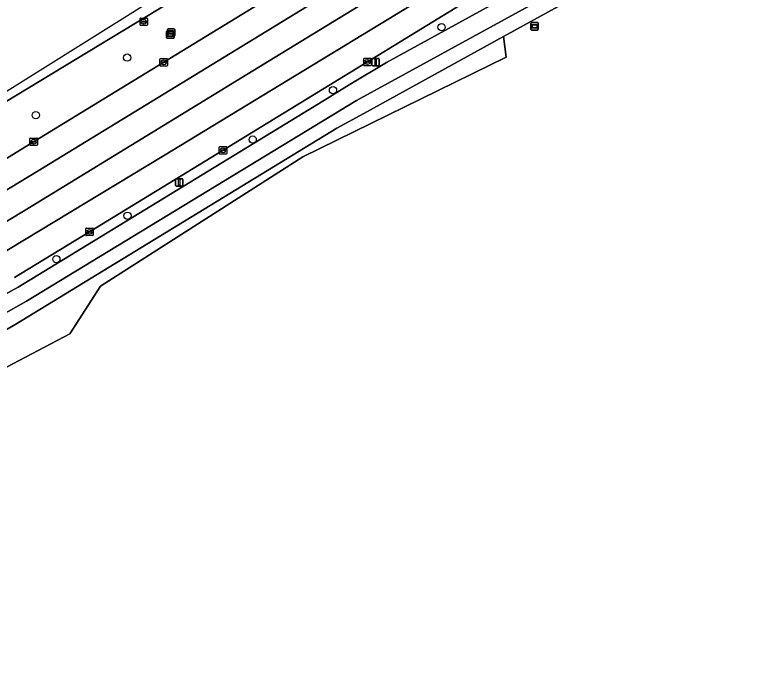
# Model space of a CAD drawing. Extents: x 158132 to 159664, y 385256 to 387218.
# Drawn here: x 158730.9 to 158829.3, y 387074.1 to 387162.4 of the extents above; entities that cross this region are included whole.
import ezdxf

# ---------------------------------------------------------------- set-up
doc = ezdxf.new("R2010")
doc.units = 0
for name, color, linetype in [('IMGEO_Berm_groen', 7, 'Continuous'), ('IMGEO_Boom', 7, 'Continuous'), ('IMGEO_Fietspad_gesloten', 7, 'Continuous'), ('IMGEO_Gemengd_bos', 7, 'Continuous'), ('IMGEO_Groenvoorziening', 7, 'Continuous'), ('IMGEO_Kolk', 7, 'Continuous'), ('IMGEO_Lichtmast', 7, 'Continuous'), ('IMGEO_Rijbaan_regionaal_gesloten', 7, 'Continuous'), ('IMGEO_Rioolput', 7, 'Continuous'), ('IMGEO_Verklikker', 7, 'Continuous'), ('IMGEO_Voetpad_gesloten', 7, 'Continuous')]:
    doc.layers.add(name, color=color, linetype=linetype)

msp = doc.modelspace()

# ---------------------------------------------------------------- linework, layer by layer
at = {"layer": 'IMGEO_Berm_groen'}
for points in [[(158791.918, 387181.098), (158796.99, 387191.801), (158761.351, 387169.928), (158690.057, 387126.746), (158686.157, 387113.365), (158694.699, 387118.159)], [(158698.941, 387120.873), (158700.392, 387122), (158715.318, 387133.829), (158716.274, 387134.611), (158717.895, 387135.771), (158733.461, 387145.338), (158750.956, 387156.022), (158791.918, 387181.098)], [(158772.337, 387150.788), (158775.891, 387153.007), (158780.92, 387155.973), (158809.625, 387171.751), (158799.535, 387169.084), (158778.353, 387156.069), (158758.935, 387144.192), (158740.98, 387133.227), (158730.906, 387127.068)], [(158714.518, 387117.307), (158718.306, 387119.098), (158721.797, 387120.752), (158726.964, 387123.378), (158731.393, 387125.767), (158772.337, 387150.788)]]:
    msp.add_lwpolyline(points, dxfattribs=at)
at = {"layer": 'IMGEO_Boom'}
for centre in [(158788.334, 387160.744), (158746.033, 387156.653), (158773.724, 387152.274), (158733.765, 387148.909), (158762.922, 387145.625), (158746.092, 387135.393), (158736.518, 387129.544)]:
    msp.add_circle(centre, 0.489, dxfattribs=at)
at = {"layer": 'IMGEO_Fietspad_gesloten'}
msp.add_lwpolyline([(158709.569, 387111.62), (158715.758, 387114.904), (158722.886, 387118.521), (158732.48, 387123.894), (158776.889, 387150.893), (158823.804, 387176.598), (158822.268, 387178.966), (158818.129, 387176.425), (158809.625, 387171.751), (158780.92, 387155.973), (158775.891, 387153.007), (158772.337, 387150.788), (158731.393, 387125.767), (158726.964, 387123.378), (158721.797, 387120.752), (158718.306, 387119.098), (158714.518, 387117.307)], dxfattribs=at)
at = {"layer": 'IMGEO_Gemengd_bos'}
msp.add_lwpolyline([(158826.074, 387175.671), (158796.652, 387159.485), (158797.021, 387156.729), (158769.669, 387143.319), (158742.442, 387125.905), (158738.313, 387119.522), (158716.989, 387108.305), (158706.288, 387105.853), (158703.822, 387101.712), (158689.817, 387061.157), (158690.516, 387056.328), (158694.368, 387054.052)], dxfattribs=at)
at = {"layer": 'IMGEO_Groenvoorziening'}
msp.add_lwpolyline([(158703.822, 387101.712), (158706.288, 387105.853), (158716.989, 387108.305), (158738.313, 387119.522), (158742.442, 387125.905), (158769.669, 387143.319), (158797.021, 387156.729), (158796.652, 387159.485), (158777.849, 387149.117), (158774.247, 387147.156), (158733.5, 387122.279), (158731.084, 387120.826), (158720.295, 387114.607)], dxfattribs=at)
at = {"layer": 'IMGEO_Kolk'}
for p, q in [((158750.454, 387155.597), (158750.454, 387156.449)), ((158750.529, 387156.523), (158751.381, 387156.523)), ((158750.713, 387156.017), (158750.713, 387156.029)), ((158751.151, 387155.98), (158750.753, 387155.98)), ((158750.756, 387156.066), (158751.154, 387156.066)), ((158750.942, 387156.303), (158750.967, 387156.303)), ((158751.197, 387156.029), (158751.197, 387156.017)), ((158751.455, 387156.449), (158751.455, 387155.597)), ((158777.852, 387155.642), (158777.852, 387156.494)), ((158777.927, 387156.568), (158778.779, 387156.568)), ((158778.111, 387156.062), (158778.111, 387156.074)), ((158778.549, 387156.025), (158778.151, 387156.025)), ((158778.154, 387156.111), (158778.552, 387156.111)), ((158778.363, 387155.788), (158778.338, 387155.788)), ((158778.34, 387156.348), (158778.365, 387156.348)), ((158778.595, 387156.074), (158778.595, 387156.062)), ((158778.853, 387156.494), (158778.853, 387155.642)), ((158751.381, 387155.523), (158750.529, 387155.523)), ((158750.965, 387155.743), (158750.94, 387155.743)), ((158778.779, 387155.568), (158777.927, 387155.568)), ((158732.96, 387144.913), (158732.96, 387145.765)), ((158733.035, 387145.839), (158733.887, 387145.839)), ((158733.219, 387145.333), (158733.219, 387145.345)), ((158733.657, 387145.296), (158733.259, 387145.296)), ((158733.262, 387145.382), (158733.66, 387145.382)), ((158733.471, 387145.059), (158733.446, 387145.059)), ((158733.448, 387145.619), (158733.473, 387145.619)), ((158733.703, 387145.345), (158733.703, 387145.333)), ((158733.961, 387145.765), (158733.961, 387144.913)), ((158733.887, 387144.839), (158733.035, 387144.839)), ((158758.435, 387143.764), (158758.435, 387144.616)), ((158758.51, 387144.69), (158759.362, 387144.69)), ((158758.694, 387144.184), (158758.694, 387144.196)), ((158759.132, 387144.147), (158758.734, 387144.147)), ((158758.737, 387144.233), (158759.135, 387144.233)), ((158758.923, 387144.47), (158758.948, 387144.47)), ((158759.178, 387144.196), (158759.178, 387144.184)), ((158759.436, 387144.616), (158759.436, 387143.764)), ((158759.362, 387143.69), (158758.51, 387143.69)), ((158758.946, 387143.91), (158758.921, 387143.91)), ((158740.48, 387132.8), (158740.48, 387133.652)), ((158740.555, 387133.726), (158741.407, 387133.726)), ((158740.739, 387133.22), (158740.739, 387133.232)), ((158741.177, 387133.183), (158740.779, 387133.183)), ((158740.782, 387133.269), (158741.18, 387133.269)), ((158740.968, 387133.506), (158740.993, 387133.506)), ((158741.223, 387133.232), (158741.223, 387133.22)), ((158741.481, 387133.652), (158741.481, 387132.8)), ((158741.407, 387132.726), (158740.555, 387132.726)), ((158740.991, 387132.946), (158740.966, 387132.946))]:
    msp.add_line(p, q, dxfattribs=at)
for points in [[(158750.454, 387155.597), (158750.454, 387156.449)], [(158750.529, 387156.523), (158751.381, 387156.523)], [(158751.455, 387156.449), (158751.455, 387155.597)], [(158777.852, 387155.642), (158777.852, 387156.494)], [(158777.927, 387156.568), (158778.779, 387156.568)], [(158778.853, 387156.494), (158778.853, 387155.642)], [(158751.381, 387155.523), (158750.529, 387155.523)], [(158778.779, 387155.568), (158777.927, 387155.568)], [(158732.96, 387144.913), (158732.96, 387145.765)], [(158733.035, 387145.839), (158733.887, 387145.839)], [(158733.961, 387145.765), (158733.961, 387144.913)], [(158733.887, 387144.839), (158733.035, 387144.839)], [(158758.435, 387143.764), (158758.435, 387144.616)], [(158758.51, 387144.69), (158759.362, 387144.69)], [(158759.436, 387144.616), (158759.436, 387143.764)], [(158759.362, 387143.69), (158758.51, 387143.69)], [(158740.48, 387132.8), (158740.48, 387133.652)], [(158740.555, 387133.726), (158741.407, 387133.726)], [(158741.481, 387133.652), (158741.481, 387132.8)], [(158741.407, 387132.726), (158740.555, 387132.726)]]:
    msp.add_lwpolyline(points, dxfattribs=at)
for centre, radius, start, end in [((158750.531, 387156.447), 0.0765, 91.55205, 178.44795), ((158750.531, 387156.447), 0.0765, 91.55205, 178.44795), ((158750.753, 387156.026), 0.0403, 85.87752, 175.75265), ((158750.75, 387156.016), 0.0366, 178.93798, 274.71019), ((158751.154, 387156.023), 0.043, 264.86636, 352.45326), ((158751.158, 387156.028), 0.0386, 1.73085, 96.63898), ((158751.379, 387156.447), 0.0765, 1.55205, 88.44795), ((158751.379, 387156.447), 0.0765, 1.55205, 88.44795), ((158777.929, 387156.492), 0.0765, 91.55205, 178.44795), ((158777.929, 387156.492), 0.0765, 91.55205, 178.44795), ((158778.151, 387156.071), 0.0403, 85.87752, 175.75265), ((158778.148, 387156.061), 0.0366, 178.93798, 274.71019), ((158778.552, 387156.068), 0.043, 264.86636, 352.45326), ((158778.556, 387156.073), 0.0386, 1.73085, 96.63898), ((158778.777, 387156.492), 0.0765, 1.55205, 88.44795), ((158778.777, 387156.492), 0.0765, 1.55205, 88.44795), ((158750.531, 387155.599), 0.0765, 181.55205, 268.44795), ((158750.531, 387155.599), 0.0765, 181.55205, 268.44795), ((158751.379, 387155.599), 0.0765, 271.55205, 358.44795), ((158751.379, 387155.599), 0.0765, 271.55205, 358.44795), ((158777.929, 387155.644), 0.0765, 181.55205, 268.44795), ((158777.929, 387155.644), 0.0765, 181.55205, 268.44795), ((158778.777, 387155.644), 0.0765, 271.55205, 358.44795), ((158778.777, 387155.644), 0.0765, 271.55205, 358.44795), ((158733.037, 387145.763), 0.0765, 91.55205, 178.44795), ((158733.037, 387145.763), 0.0765, 91.55205, 178.44795), ((158733.259, 387145.342), 0.0403, 85.87752, 175.75265), ((158733.256, 387145.332), 0.0366, 178.93798, 274.71019), ((158733.66, 387145.339), 0.043, 264.86636, 352.45326), ((158733.664, 387145.344), 0.0386, 1.73085, 96.63898), ((158733.885, 387145.763), 0.0765, 1.55205, 88.44795), ((158733.885, 387145.763), 0.0765, 1.55205, 88.44795), ((158733.037, 387144.915), 0.0765, 181.55205, 268.44795), ((158733.037, 387144.915), 0.0765, 181.55205, 268.44795), ((158733.885, 387144.915), 0.0765, 271.55205, 358.44795), ((158733.885, 387144.915), 0.0765, 271.55205, 358.44795), ((158758.512, 387144.614), 0.0765, 91.55205, 178.44795), ((158758.512, 387144.614), 0.0765, 91.55205, 178.44795), ((158758.734, 387144.193), 0.0403, 85.87752, 175.75265), ((158758.731, 387144.183), 0.0366, 178.93798, 274.71019), ((158759.135, 387144.19), 0.043, 264.86636, 352.45326), ((158759.139, 387144.195), 0.0386, 1.73085, 96.63898), ((158759.36, 387144.614), 0.0765, 1.55205, 88.44795), ((158759.36, 387144.614), 0.0765, 1.55205, 88.44795), ((158758.512, 387143.766), 0.0765, 181.55205, 268.44795), ((158758.512, 387143.766), 0.0765, 181.55205, 268.44795), ((158759.36, 387143.766), 0.0765, 271.55205, 358.44795), ((158759.36, 387143.766), 0.0765, 271.55205, 358.44795), ((158740.557, 387133.65), 0.0765, 91.55205, 178.44795), ((158740.557, 387133.65), 0.0765, 91.55205, 178.44795), ((158740.779, 387133.229), 0.0403, 85.87752, 175.75265), ((158740.776, 387133.219), 0.0366, 178.93798, 274.71019), ((158741.18, 387133.226), 0.043, 264.86636, 352.45326), ((158741.184, 387133.231), 0.0386, 1.73085, 96.63898), ((158741.405, 387133.65), 0.0765, 1.55205, 88.44795), ((158741.405, 387133.65), 0.0765, 1.55205, 88.44795), ((158740.557, 387132.802), 0.0765, 181.55205, 268.44795), ((158740.557, 387132.802), 0.0765, 181.55205, 268.44795), ((158741.405, 387132.802), 0.0765, 271.55205, 358.44795), ((158741.405, 387132.802), 0.0765, 271.55205, 358.44795)]:
    msp.add_arc(centre, radius, start, end, dxfattribs=at)
for centre, major_axis, ratio, start_param, end_param in [((158750.941, 387156.023), (-0.387, 0.002), 0.722429, 4.712389, 7.853982), ((158750.966, 387156.023), (-0.39, 0.002), 0.717154, 1.570796, 4.712389), ((158778.339, 387156.068), (-0.387, 0.002), 0.722429, 4.712389, 7.853982), ((158778.364, 387156.068), (-0.39, 0.002), 0.717154, 1.570796, 4.712389), ((158733.447, 387145.339), (-0.387, 0.002), 0.722429, 4.712389, 7.853982), ((158733.472, 387145.339), (-0.39, 0.002), 0.717154, 1.570796, 4.712389), ((158758.922, 387144.19), (-0.387, 0.002), 0.722429, 4.712389, 7.853982), ((158758.947, 387144.19), (-0.39, 0.002), 0.717154, 1.570796, 4.712389), ((158740.967, 387133.226), (-0.387, 0.002), 0.722429, 4.712389, 7.853982), ((158740.992, 387133.226), (-0.39, 0.002), 0.717154, 1.570796, 4.712389)]:
    msp.add_ellipse(centre, major_axis=major_axis, ratio=ratio, start_param=start_param, end_param=end_param, dxfattribs=at)
at = {"layer": 'IMGEO_Lichtmast'}
for p, q in [((158778.964, 387155.654), (158778.964, 387156.454)), ((158778.964, 387156.454), (158778.964, 387155.654)), ((158779.064, 387156.554), (158779.854, 387156.554)), ((158779.854, 387156.554), (158779.064, 387156.554)), ((158779.954, 387156.454), (158779.954, 387155.654)), ((158779.954, 387155.654), (158779.954, 387156.454)), ((158779.854, 387155.554), (158779.064, 387155.554)), ((158779.064, 387155.554), (158779.854, 387155.554)), ((158752.536, 387139.471), (158752.536, 387140.271)), ((158752.536, 387140.271), (158752.536, 387139.471)), ((158752.636, 387140.371), (158753.426, 387140.371)), ((158753.426, 387140.371), (158752.636, 387140.371)), ((158753.526, 387140.271), (158753.526, 387139.471)), ((158753.526, 387139.471), (158753.526, 387140.271)), ((158753.426, 387139.371), (158752.636, 387139.371)), ((158752.636, 387139.371), (158753.426, 387139.371))]:
    msp.add_line(p, q, dxfattribs=at)
for points in [[(158779.384, 387156.429), (158779.534, 387156.429), (158779.534, 387155.679), (158779.384, 387155.679), (158779.384, 387156.429)], [(158752.956, 387140.246), (158753.106, 387140.246), (158753.106, 387139.496), (158752.956, 387139.496), (158752.956, 387140.246)]]:
    msp.add_lwpolyline(points, dxfattribs=at)
for centre, start, end in [((158779.064, 387156.454), 90, 180), ((158779.064, 387156.454), 90, 180), ((158779.854, 387156.454), 0, 90), ((158779.854, 387156.454), 360, 90), ((158779.064, 387155.654), 180, 270), ((158779.064, 387155.654), 180, 270), ((158779.854, 387155.654), 270, 0), ((158779.854, 387155.654), 270, 0), ((158752.636, 387140.271), 90, 180), ((158752.636, 387140.271), 90, 180), ((158753.426, 387140.271), 0, 90), ((158753.426, 387140.271), 360, 90), ((158752.636, 387139.471), 180, 270), ((158752.636, 387139.471), 180, 270), ((158753.426, 387139.471), 270, 0), ((158753.426, 387139.471), 270, 0)]:
    msp.add_arc(centre, 0.1, start, end, dxfattribs=at)
at = {"layer": 'IMGEO_Rijbaan_regionaal_gesloten'}
for points in [[(158668.649, 387114.803), (158669.082, 387114.041), (158690.057, 387126.746), (158761.351, 387169.928), (158796.99, 387191.801), (158809.687, 387199.412), (158813.768, 387201.92), (158813.942, 387202.002), (158817.67, 387203.774), (158816.228, 387206.227), (158711.034, 387140.333)], [(158826.64, 387189.598), (158824.698, 387192.581), (158800.454, 387177.824), (158765.965, 387156.726), (158732.315, 387136.141), (158717.672, 387127.327), (158700.49, 387117.194), (158675.294, 387102.946), (158677.032, 387100.014), (158685.658, 387104.867), (158688.775, 387106.604), (158690.706, 387107.699), (158709.19, 387118.269), (158750.908, 387143.428), (158788.886, 387166.581)]]:
    msp.add_lwpolyline(points, close=True, dxfattribs=at)
for points in [[(158822.713, 387195.628), (158820.736, 387198.664), (158817.235, 387196.507), (158817.146, 387196.453), (158813.1, 387193.964), (158813.007, 387193.906), (158791.918, 387181.098), (158750.956, 387156.022), (158733.461, 387145.338), (158717.895, 387135.771), (158716.274, 387134.611), (158715.318, 387133.829), (158700.392, 387122), (158698.941, 387120.873)], [(158697.49, 387119.695), (158705.841, 387124.297), (158734.09, 387141.445), (158796.002, 387179.297), (158822.713, 387195.628)], [(158824.698, 387192.581), (158822.713, 387195.628), (158796.002, 387179.297), (158734.09, 387141.445), (158705.841, 387124.297), (158697.49, 387119.695)], [(158694.699, 387118.159), (158686.157, 387113.365), (158673.512, 387106.269), (158673.359, 387106.21), (158675.294, 387102.946), (158700.49, 387117.194), (158717.672, 387127.327), (158732.315, 387136.141), (158765.965, 387156.726), (158800.454, 387177.824), (158824.698, 387192.581)], [(158829.176, 387185.485), (158829.318, 387185.487), (158826.64, 387189.598), (158788.886, 387166.581), (158750.908, 387143.428), (158709.19, 387118.269), (158690.706, 387107.699), (158694.313, 387109.51), (158698.701, 387111.559), (158703.622, 387113.857), (158722.681, 387122.868), (158725.631, 387124.253)], [(158730.906, 387127.068), (158740.98, 387133.227), (158758.935, 387144.192), (158778.353, 387156.069), (158799.535, 387169.084), (158801.463, 387170.269), (158819.406, 387181.214), (158820.494, 387181.921), (158824.755, 387184.295), (158824.885, 387184.349)]]:
    msp.add_lwpolyline(points, dxfattribs=at)
at = {"layer": 'IMGEO_Rioolput'}
for p, q in [((158747.767, 387161.047), (158747.767, 387161.899)), ((158747.842, 387161.973), (158748.694, 387161.973)), ((158748.255, 387161.753), (158748.28, 387161.753)), ((158748.768, 387161.899), (158748.768, 387161.047)), ((158748.694, 387160.973), (158747.842, 387160.973)), ((158748.026, 387161.467), (158748.026, 387161.479)), ((158748.464, 387161.43), (158748.066, 387161.43)), ((158748.069, 387161.516), (158748.467, 387161.516)), ((158748.278, 387161.193), (158748.253, 387161.193)), ((158748.51, 387161.479), (158748.51, 387161.467))]:
    msp.add_line(p, q, dxfattribs=at)
for points in [[(158747.767, 387161.047), (158747.767, 387161.899)], [(158747.842, 387161.973), (158748.694, 387161.973)], [(158748.768, 387161.899), (158748.768, 387161.047)], [(158748.694, 387160.973), (158747.842, 387160.973)]]:
    msp.add_lwpolyline(points, dxfattribs=at)
for centre, radius, start, end in [((158747.844, 387161.897), 0.0765, 91.55205, 178.44795), ((158747.844, 387161.897), 0.0765, 91.55205, 178.44795), ((158748.692, 387161.897), 0.0765, 1.55205, 88.44795), ((158748.692, 387161.897), 0.0765, 1.55205, 88.44795), ((158747.844, 387161.049), 0.0765, 181.55205, 268.44795), ((158747.844, 387161.049), 0.0765, 181.55205, 268.44795), ((158748.066, 387161.476), 0.0403, 85.87752, 175.75265), ((158748.063, 387161.466), 0.0366, 178.93798, 274.71019), ((158748.467, 387161.473), 0.043, 264.86636, 352.45326), ((158748.471, 387161.478), 0.0386, 1.73085, 96.63898), ((158748.692, 387161.049), 0.0765, 271.55205, 358.44795), ((158748.692, 387161.049), 0.0765, 271.55205, 358.44795)]:
    msp.add_arc(centre, radius, start, end, dxfattribs=at)
for centre, major_axis, ratio, start_param, end_param in [((158748.254, 387161.473), (-0.387, 0.002), 0.722429, 4.712389, 7.853982), ((158748.279, 387161.473), (-0.39, 0.002), 0.717154, 1.570796, 4.712389)]:
    msp.add_ellipse(centre, major_axis=major_axis, ratio=ratio, start_param=start_param, end_param=end_param, dxfattribs=at)
at = {"layer": 'IMGEO_Verklikker'}
for p, q in [((158800.346, 387160.452), (158800.346, 387161.252)), ((158800.346, 387161.252), (158800.346, 387160.452)), ((158800.446, 387161.352), (158801.236, 387161.352)), ((158801.236, 387161.352), (158800.446, 387161.352)), ((158801.336, 387161.252), (158801.336, 387160.452)), ((158801.336, 387160.452), (158801.336, 387161.252)), ((158751.351, 387159.356), (158751.351, 387160.156)), ((158751.351, 387160.156), (158751.351, 387159.356)), ((158751.443, 387159.614), (158751.443, 387160.414)), ((158751.443, 387160.414), (158751.443, 387159.614)), ((158751.451, 387160.256), (158752.241, 387160.256)), ((158752.241, 387160.256), (158751.451, 387160.256)), ((158751.543, 387160.514), (158752.333, 387160.514)), ((158752.333, 387160.514), (158751.543, 387160.514)), ((158752.341, 387160.156), (158752.341, 387159.356)), ((158752.341, 387159.356), (158752.341, 387160.156)), ((158752.433, 387160.414), (158752.433, 387159.614)), ((158752.433, 387159.614), (158752.433, 387160.414)), ((158801.236, 387160.352), (158800.446, 387160.352)), ((158800.446, 387160.352), (158801.236, 387160.352)), ((158752.241, 387159.256), (158751.451, 387159.256)), ((158751.451, 387159.256), (158752.241, 387159.256)), ((158752.333, 387159.514), (158751.543, 387159.514)), ((158751.543, 387159.514), (158752.333, 387159.514))]:
    msp.add_line(p, q, dxfattribs=at)
for points in [[(158800.447, 387161.084), (158801.235, 387161.084), (158801.235, 387160.62), (158800.447, 387160.62), (158800.447, 387161.084)], [(158800.512, 387161.019), (158800.512, 387160.685), (158801.17, 387160.685), (158801.17, 387161.019), (158800.512, 387161.019)], [(158751.452, 387159.988), (158752.24, 387159.988), (158752.24, 387159.524), (158751.452, 387159.524), (158751.452, 387159.988)], [(158751.517, 387159.923), (158751.517, 387159.589), (158752.175, 387159.589), (158752.175, 387159.923), (158751.517, 387159.923)], [(158751.544, 387160.246), (158752.332, 387160.246), (158752.332, 387159.782), (158751.544, 387159.782), (158751.544, 387160.246)], [(158751.609, 387160.181), (158751.609, 387159.847), (158752.267, 387159.847), (158752.267, 387160.181), (158751.609, 387160.181)]]:
    msp.add_lwpolyline(points, dxfattribs=at)
for centre, start, end in [((158800.446, 387161.252), 90, 180), ((158800.446, 387161.252), 90, 180), ((158801.236, 387161.252), 0, 90), ((158801.236, 387161.252), 360, 90), ((158751.451, 387160.156), 90, 180), ((158751.451, 387160.156), 90, 180), ((158751.543, 387160.414), 90, 180), ((158751.543, 387160.414), 90, 180), ((158752.241, 387160.156), 0, 90), ((158752.241, 387160.156), 360, 90), ((158752.333, 387160.414), 0, 90), ((158752.333, 387160.414), 360, 90), ((158800.446, 387160.452), 180, 270), ((158800.446, 387160.452), 180, 270), ((158801.236, 387160.452), 270, 0), ((158801.236, 387160.452), 270, 0), ((158751.451, 387159.356), 180, 270), ((158751.451, 387159.356), 180, 270), ((158751.543, 387159.614), 180, 270), ((158751.543, 387159.614), 180, 270), ((158752.241, 387159.356), 270, 0), ((158752.241, 387159.356), 270, 0), ((158752.333, 387159.614), 270, 0), ((158752.333, 387159.614), 270, 0)]:
    msp.add_arc(centre, 0.1, start, end, dxfattribs=at)
at = {"layer": 'IMGEO_Voetpad_gesloten'}
for points in [[(158774.247, 387147.156), (158777.849, 387149.117), (158796.652, 387159.485), (158826.074, 387175.671), (158824.96, 387177.231), (158823.804, 387176.598), (158776.889, 387150.893), (158732.48, 387123.894), (158722.886, 387118.521), (158715.758, 387114.904), (158709.569, 387111.62), (158675.022, 387091.93), (158640.944, 387072.387), (158595.958, 387046.323), (158573.791, 387032.697), (158546.099, 387014.697), (158529.924, 387003.032), (158525.945, 387000), (158514.127, 386990.649), (158513.131, 386989.793), (158506.548, 386984.134), (158500, 386978.134), (158499.211, 386977.385), (158490.608, 386969.265)], [(158720.295, 387114.607), (158731.084, 387120.826), (158733.5, 387122.279), (158774.247, 387147.156)]]:
    msp.add_lwpolyline(points, dxfattribs=at)

doc.saveas('drawing.dxf')
